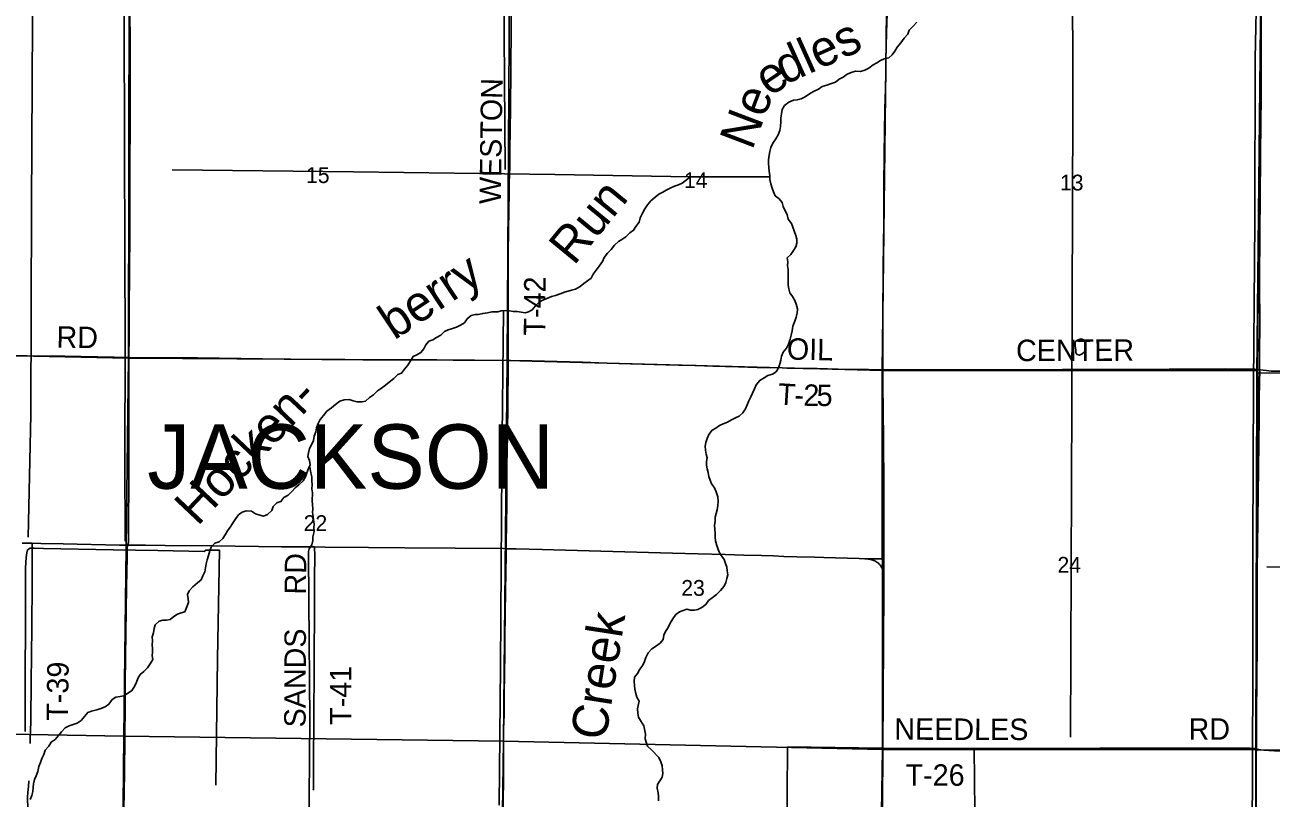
# Model space of a CAD drawing. Extents: x 1443599 to 1910620, y 1028088 to 1361369.
# Drawn here: x 1602903 to 1620320, y 1166514 to 1177322 of the extents above; entities that cross this region are included whole.
import ezdxf

# ---------------------------------------------------------------- set-up
doc = ezdxf.new("R2010")
doc.units = 0
for name, color, linetype in [('GM_X_Corporation', 7, 'Continuous'), ('GM_X_Major_River', 7, 'Continuous'), ('GM_X_Minor_Lake', 7, 'Continuous'), ('GM_X_Minor_River', 7, 'Continuous'), ('GM_X_Minor_River_Text', 7, 'Continuous'), ('GM_X_Section', 7, 'Continuous'), ('GM_X_Section_Text', 7, 'Continuous'), ('GM_X_State_Route', 7, 'Continuous'), ('GM_X_Township', 7, 'Continuous'), ('GM_X_Township_Road', 7, 'Continuous'), ('GM_X_Township_Road_Text', 7, 'Continuous'), ('GM_X_Township_Text', 7, 'Continuous')]:
    doc.layers.add(name, color=color, linetype=linetype)

msp = doc.modelspace()

# ---------------------------------------------------------------- linework, layer by layer
at = {"layer": 'GM_X_Corporation'}
msp.add_lwpolyline([(1612203, 1163290), (1612186, 1164632), (1612229, 1165932), (1613551, 1165906), (1613563, 1167228), (1614895, 1167213), (1616172, 1167209), (1616186, 1165894), (1617496, 1165888), (1617468, 1163258), (1616157, 1163269), (1616139, 1161941), (1615869, 1161944), (1615606, 1161945), (1615311, 1161944), (1615133, 1161948), (1615100, 1161952), (1615054, 1161937), (1614805, 1161936), (1613496, 1161954), (1613528, 1163273)], close=True, dxfattribs=at)
at = {"layer": 'GM_X_Major_River'}
msp.add_lwpolyline([(1603030, 1181660), (1602994, 1174802), (1602987, 1171872), (1602950, 1170162)], dxfattribs=at)
at = {"layer": 'GM_X_Minor_Lake'}
msp.add_line((1617729, 1172778), (1617730, 1172846), dxfattribs=at)
msp.add_lwpolyline([(1617730, 1172846), (1617733, 1172882), (1617700, 1172919), (1617665, 1172932), (1617622, 1172921), (1617584, 1172896), (1617584, 1172838), (1617590, 1172776), (1617591, 1172740), (1617609, 1172713), (1617642, 1172704), (1617679, 1172723), (1617712, 1172754), (1617729, 1172778)], dxfattribs=at)
at = {"layer": 'GM_X_Minor_River'}
for points in [[(1604287, 1183147), (1604303, 1183070), (1604307, 1183008), (1604307, 1182962), (1604298, 1182912), (1604302, 1182836), (1604299, 1182782), (1604300, 1180296), (1604296, 1178528), (1604292, 1177447), (1604295, 1175581), (1604304, 1172813), (1604297, 1171272), (1604304, 1170105)], [(1620127, 1181143), (1620119, 1177956), (1620099, 1176855), (1620093, 1174568), (1620075, 1172303), (1620065, 1170059), (1620066, 1168247), (1620057, 1165894), (1620065, 1164598)], [(1617542, 1180481), (1617548, 1176169), (1617537, 1172062), (1617517, 1167365)], [(1609613, 1175302), (1609598, 1177824)], [(1615368, 1177359), (1615317, 1177303), (1615263, 1177247), (1615242, 1177195), (1615192, 1177135), (1615147, 1177073), (1615095, 1177012), (1615062, 1176956), (1615026, 1176904), (1614976, 1176862), (1614912, 1176849), (1614859, 1176827), (1614809, 1176793), (1614757, 1176765), (1614698, 1176716), (1614642, 1176690), (1614580, 1176672), (1614514, 1176675), (1614452, 1176657), (1614396, 1176634), (1614339, 1176590), (1614285, 1176564)], [(1614285, 1176564), (1614231, 1176524), (1614162, 1176499), (1614110, 1176481), (1614048, 1176460), (1613994, 1176424), (1613933, 1176396), (1613883, 1176368), (1613809, 1176317), (1613750, 1176289), (1613698, 1176274), (1613644, 1176270), (1613580, 1176244), (1613521, 1176195), (1613487, 1176141), (1613479, 1176079), (1613470, 1176025), (1613468, 1175974), (1613463, 1175904), (1613453, 1175848), (1613431, 1175788), (1613396, 1175730), (1613358, 1175669), (1613329, 1175609), (1613313, 1175555), (1613306, 1175501), (1613294, 1175434), (1613296, 1175384), (1613301, 1175330), (1613305, 1175276), (1613312, 1175212), (1613316, 1175162), (1613326, 1175102), (1613345, 1175039), (1613365, 1174989), (1613388, 1174935), (1613444, 1174890), (1613486, 1174838), (1613503, 1174782), (1613527, 1174723), (1613555, 1174671), (1613572, 1174607), (1613616, 1174548), (1613634, 1174496), (1613657, 1174432), (1613679, 1174380), (1613690, 1174325), (1613692, 1174273), (1613678, 1174219), (1613645, 1174167), (1613607, 1174113), (1613556, 1174064), (1613564, 1174011), (1613560, 1173959), (1613571, 1173905), (1613571, 1173855), (1613569, 1173791), (1613570, 1173737), (1613570, 1173685), (1613579, 1173633), (1613593, 1173576), (1613631, 1173526), (1613662, 1173472), (1613684, 1173417), (1613702, 1173353), (1613695, 1173291), (1613681, 1173237), (1613662, 1173179), (1613638, 1173111), (1613627, 1173047), (1613611, 1172987), (1613597, 1172929), (1613576, 1172861), (1613548, 1172805), (1613503, 1172747), (1613477, 1172691), (1613466, 1172637), (1613456, 1172585), (1613435, 1172527), (1613403, 1172473), (1613353, 1172438), (1613287, 1172422), (1613236, 1172388), (1613174, 1172353), (1613125, 1172289), (1613099, 1172237), (1613071, 1172175), (1613048, 1172123), (1613022, 1172067), (1612999, 1172009), (1612975, 1171953), (1612939, 1171901), (1612886, 1171855), (1612834, 1171828), (1612778, 1171800), (1612721, 1171770), (1612663, 1171747), (1612613, 1171723), (1612561, 1171687), (1612508, 1171656), (1612464, 1171598)], [(1613313, 1175200), (1612199, 1175197), (1610309, 1175233), (1607496, 1175270), (1604960, 1175298)], [(1612199, 1175197), (1612147, 1175154), (1612088, 1175108), (1612038, 1175086), (1611982, 1175067), (1611922, 1175039), (1611867, 1175011), (1611817, 1174982), (1611763, 1174958), (1611712, 1174916), (1611650, 1174862), (1611606, 1174805), (1611569, 1174751), (1611535, 1174689), (1611500, 1174625), (1611486, 1174563), (1611443, 1174505), (1611411, 1174453), (1611357, 1174414), (1611300, 1174360), (1611248, 1174324), (1611198, 1174294), (1611141, 1174241), (1611097, 1174183), (1611044, 1174133), (1610998, 1174069), (1610977, 1174015), (1610931, 1173949), (1610886, 1173896), (1610844, 1173836), (1610819, 1173782), (1610715, 1173706), (1610662, 1173665), (1610596, 1173627), (1610544, 1173615), (1610494, 1173600), (1610442, 1173584), (1610383, 1173562), (1610319, 1173541), (1610263, 1173525), (1610199, 1173500), (1610141, 1173476), (1610090, 1173446), (1610038, 1173394), (1609993, 1173337), (1609943, 1173309), (1609893, 1173297), (1609837, 1173306), (1609783, 1173314), (1609729, 1173318), (1609675, 1173325), (1609621, 1173329), (1609561, 1173326), (1609511, 1173312), (1609429, 1173309), (1609370, 1173299), (1609302, 1173289), (1609244, 1173276), (1609194, 1173272), (1609142, 1173260), (1609086, 1173215), (1609045, 1173157), (1608991, 1173127), (1608933, 1173096), (1608878, 1173076), (1608818, 1173058), (1608766, 1173035), (1608714, 1172985), (1608657, 1172953), (1608603, 1172921), (1608549, 1172902), (1608504, 1172850), (1608476, 1172796), (1608438, 1172742), (1608379, 1172709), (1608329, 1172685), (1608291, 1172625), (1608254, 1172565), (1608208, 1172509), (1608167, 1172455), (1608115, 1172436), (1608061, 1172378), (1607992, 1172330), (1607942, 1172287), (1607887, 1172243), (1607831, 1172209), (1607773, 1172150), (1607720, 1172114), (1607664, 1172064), (1607612, 1172052), (1607546, 1172051), (1607490, 1172065), (1607434, 1172086), (1607366, 1172082), (1607303, 1172061), (1607245, 1172017), (1607189, 1171971), (1607124, 1171922), (1607076, 1171864), (1607027, 1171808), (1606999, 1171748)], [(1609593, 1173328), (1609569, 1171131), (1609549, 1168359), (1609531, 1166414)], [(1606999, 1171748), (1606980, 1171690), (1606968, 1171632), (1606944, 1171574), (1606937, 1171512), (1606911, 1171460), (1606882, 1171400), (1606866, 1171338), (1606859, 1171288), (1606881, 1171234), (1606891, 1171174), (1606868, 1171120), (1606842, 1171060), (1606823, 1171006), (1606791, 1170950), (1606733, 1170894), (1606682, 1170852), (1606632, 1170799), (1606583, 1170747), (1606523, 1170715), (1606481, 1170661), (1606424, 1170640), (1606372, 1170588), (1606352, 1170532), (1606295, 1170478), (1606239, 1170457), (1606187, 1170469), (1606125, 1170489), (1606071, 1170524), (1605995, 1170528), (1605939, 1170509), (1605889, 1170475), (1605850, 1170423), (1605814, 1170365), (1605773, 1170301), (1605735, 1170248), (1605700, 1170194), (1605670, 1170142), (1605618, 1170098), (1605557, 1170076), (1605507, 1170023), (1605489, 1169971), (1605468, 1169903), (1605452, 1169843), (1605435, 1169787), (1605425, 1169733), (1605416, 1169677), (1605390, 1169621), (1605364, 1169563), (1605313, 1169523), (1605251, 1169469), (1605198, 1169409), (1605176, 1169358), (1605184, 1169299), (1605191, 1169247), (1605167, 1169185), (1605136, 1169117), (1605086, 1169102), (1605036, 1169084), (1604986, 1169052), (1604933, 1169008), (1604883, 1169001), (1604829, 1169003), (1604777, 1168987), (1604722, 1168934), (1604710, 1168882), (1604698, 1168826), (1604683, 1168766), (1604687, 1168712), (1604682, 1168655), (1604686, 1168603), (1604684, 1168553), (1604679, 1168501), (1604689, 1168451), (1604654, 1168391), (1604618, 1168335), (1604566, 1168281), (1604515, 1168240), (1604481, 1168184), (1604460, 1168132), (1604434, 1168072), (1604397, 1168016), (1604335, 1167974), (1604283, 1167945), (1604233, 1167933), (1604171, 1167925), (1604120, 1167890), (1604076, 1167828), (1604023, 1167790), (1603965, 1167764), (1603907, 1167747), (1603833, 1167729), (1603781, 1167710), (1603734, 1167654), (1603688, 1167598), (1603631, 1167562), (1603579, 1167541), (1603521, 1167523), (1603465, 1167497), (1603414, 1167442), (1603370, 1167390)], [(1612464, 1171598), (1612437, 1171542), (1612419, 1171484), (1612411, 1171432), (1612414, 1171378), (1612424, 1171322), (1612437, 1171271), (1612429, 1171219), (1612427, 1171169), (1612440, 1171115), (1612452, 1171063), (1612460, 1171009), (1612481, 1170958), (1612501, 1170908), (1612543, 1170850), (1612566, 1170795), (1612588, 1170723), (1612591, 1170661), (1612589, 1170603), (1612576, 1170545), (1612564, 1170493), (1612552, 1170439), (1612549, 1170387), (1612543, 1170325), (1612544, 1170271), (1612552, 1170212), (1612548, 1170160), (1612555, 1170108), (1612569, 1170058), (1612587, 1170002), (1612608, 1169951), (1612638, 1169901), (1612676, 1169847), (1612693, 1169795), (1612715, 1169744), (1612719, 1169692), (1612728, 1169634), (1612714, 1169582), (1612701, 1169528), (1612677, 1169474), (1612624, 1169414), (1612568, 1169358), (1612510, 1169315), (1612459, 1169275), (1612419, 1169221), (1612366, 1169180), (1612310, 1169150), (1612260, 1169142), (1612204, 1169139), (1612152, 1169153), (1612102, 1169135), (1612052, 1169116), (1612001, 1169078), (1611959, 1169018), (1611922, 1168958), (1611892, 1168900), (1611857, 1168844), (1611833, 1168790), (1611823, 1168732), (1611780, 1168679), (1611716, 1168633), (1611666, 1168599), (1611613, 1168543), (1611583, 1168481), (1611562, 1168424), (1611540, 1168370), (1611495, 1168314), (1611463, 1168256), (1611424, 1168202), (1611420, 1168144), (1611424, 1168088), (1611429, 1168036), (1611443, 1167975), (1611456, 1167923), (1611488, 1167869), (1611474, 1167809), (1611463, 1167759), (1611469, 1167699), (1611480, 1167647), (1611506, 1167596), (1611552, 1167522), (1611575, 1167405), (1611572, 1167343), (1611588, 1167293), (1611606, 1167241), (1611661, 1167190)], [(1606878, 1171143), (1606888, 1171115), (1606900, 1171059), (1606914, 1171005), (1606913, 1170947), (1606919, 1170891), (1606912, 1170837), (1606920, 1170779), (1606919, 1170670), (1606923, 1170618), (1606926, 1170558), (1606920, 1170508), (1606932, 1170452), (1606937, 1170400), (1606947, 1170349), (1606942, 1170293), (1606944, 1170241), (1606926, 1170167), (1606925, 1170115), (1606911, 1170055), (1606876, 1169999), (1606865, 1169962), (1606868, 1169933)], [(1605569, 1166693), (1605594, 1168459), (1605623, 1169978), (1605429, 1169979), (1605408, 1169963), (1604758, 1169976), (1604137, 1169982), (1603162, 1170005), (1603036, 1170006), (1602978, 1170008), (1602940, 1169982), (1602928, 1169944), (1602921, 1169876), (1602912, 1169732), (1602904, 1167445)], [(1606868, 1169933), (1606873, 1169274), (1606883, 1167608), (1606868, 1165442), (1606846, 1163011), (1606831, 1162302)], [(1624397, 1169722), (1622726, 1169730), (1621124, 1169743), (1620259, 1169745)], [(1603370, 1167390), (1603325, 1167334), (1603271, 1167296), (1603235, 1167240), (1603184, 1167183), (1603166, 1167123), (1603141, 1167069), (1603121, 1167009), (1603095, 1166955), (1603082, 1166887), (1603060, 1166825), (1603037, 1166771), (1603021, 1166715), (1603018, 1166661), (1603014, 1166607), (1602997, 1166549), (1602977, 1166493)], [(1611661, 1167190), (1611761, 1167079), (1611790, 1167021), (1611808, 1166963), (1611813, 1166907), (1611817, 1166857), (1611809, 1166807), (1611744, 1166703), (1611740, 1166653), (1611755, 1166589), (1611757, 1166536), (1611758, 1166476)]]:
    msp.add_lwpolyline(points, dxfattribs=at)
at = {"layer": 'GM_X_Section'}
for points in [[(1599045, 1178044), (1604361, 1177953), (1604351, 1172663), (1599023, 1172776)], [(1604361, 1177953), (1609676, 1177878), (1609642, 1172633), (1604351, 1172663)], [(1609676, 1177878), (1614951, 1177902), (1614885, 1172491), (1609642, 1172633)], [(1614951, 1177902), (1620177, 1177794), (1620132, 1172489), (1614885, 1172491)], [(1620177, 1177794), (1625515, 1177701), (1625516, 1172427), (1620134, 1172459), (1620132, 1172489)], [(1599023, 1172776), (1604351, 1172663), (1604284, 1167377), (1598994, 1167470)], [(1604351, 1172663), (1609642, 1172633), (1609591, 1167310), (1604284, 1167377)], [(1609642, 1172633), (1614885, 1172491), (1614888, 1167193), (1609591, 1167310)], [(1614885, 1172491), (1620132, 1172489), (1620134, 1172459), (1620106, 1167188), (1614888, 1167193)], [(1625516, 1172427), (1625443, 1167139), (1620106, 1167188), (1620134, 1172459)], [(1598994, 1167470), (1604284, 1167377), (1604233, 1162084), (1598939, 1162169)], [(1604284, 1167377), (1609591, 1167310), (1609516, 1162008), (1604233, 1162084)], [(1609591, 1167310), (1614888, 1167193), (1614806, 1161939), (1609516, 1162008)], [(1614888, 1167193), (1620106, 1167188), (1620097, 1161938), (1614806, 1161939)], [(1625443, 1167139), (1625406, 1161872), (1620097, 1161938), (1620106, 1167188)]]:
    msp.add_lwpolyline(points, close=True, dxfattribs=at)
at = {"layer": 'GM_X_State_Route'}
for points in [[(1614907, 1169676), (1614910, 1169833), (1614910, 1169857), (1614909, 1169932), (1614910, 1170194), (1614908, 1170867), (1614904, 1171540), (1614899, 1171917), (1614894, 1172294), (1614894, 1172360), (1614894, 1172502), (1614893, 1172787), (1614893, 1173213), (1614900, 1173935), (1614906, 1174559), (1614909, 1175084), (1614914, 1175510), (1614919, 1175822), (1614924, 1176150), (1614930, 1176429), (1614934, 1176609), (1614938, 1176823), (1614947, 1177216), (1614953, 1177479)], [(1602863, 1170079), (1603005, 1170076), (1603126, 1170074), (1603437, 1170067), (1604225, 1170051), (1604338, 1170050), (1604586, 1170047), (1604865, 1170043), (1605521, 1170038), (1606489, 1170028), (1606867, 1170024), (1606952, 1170024), (1607097, 1170022), (1607704, 1170017), (1608212, 1170013), (1608918, 1170007), (1609591, 1170001), (1609627, 1170000), (1609771, 1169997), (1610132, 1169987), (1610952, 1169966), (1611953, 1169938), (1612314, 1169928), (1612691, 1169917), (1612953, 1169909), (1613200, 1169904), (1613364, 1169899), (1613511, 1169893), (1613692, 1169888), (1613938, 1169881), (1614069, 1169877), (1614561, 1169863), (1614642, 1169859), (1614672, 1169856), (1614691, 1169854), (1614723, 1169849), (1614754, 1169840), (1614769, 1169835), (1614784, 1169828), (1614798, 1169821), (1614812, 1169812), (1614825, 1169803), (1614837, 1169792), (1614848, 1169781), (1614859, 1169769), (1614868, 1169756), (1614877, 1169743), (1614884, 1169728), (1614892, 1169712), (1614898, 1169699), (1614907, 1169676)], [(1614672, 1169856), (1614741, 1169857), (1614801, 1169858), (1614876, 1169857), (1614910, 1169857)], [(1614907, 1169676), (1614908, 1169594), (1614908, 1169511), (1614908, 1169429), (1614904, 1168689), (1614895, 1167213)], [(1614895, 1167213), (1614892, 1167089), (1614892, 1166974), (1614888, 1166642)], [(1614888, 1166642), (1614883, 1166138), (1614879, 1165794), (1614876, 1165614), (1614877, 1165532), (1614876, 1165450), (1614876, 1165384), (1614876, 1165351), (1614876, 1165285)]]:
    msp.add_lwpolyline(points, dxfattribs=at)
at = {"layer": 'GM_X_Township'}
for points in [[(1588095, 1164852), (1588100, 1167517), (1588143, 1170151), (1588117, 1172813), (1588152, 1178106), (1588186, 1183430), (1588234, 1188703), (1593706, 1188658), (1598949, 1188592), (1599097, 1188589), (1604278, 1188533), (1609578, 1188508), (1614887, 1188433), (1617864, 1188439), (1620237, 1188424), (1620230, 1185626), (1620213, 1183050), (1620194, 1180346), (1620177, 1177790), (1620123, 1172454), (1620109, 1167154), (1620106, 1164621)], [(1635965, 1156490), (1631322, 1156526), (1630660, 1156530), (1630464, 1156532), (1625342, 1156563), (1625188, 1156564), (1622574, 1156580), (1620027, 1156604), (1620071, 1159262), (1620081, 1161924), (1620105, 1164447), (1620106, 1164621), (1620109, 1167154), (1620123, 1172454), (1620177, 1177790), (1620194, 1180346), (1620213, 1183050), (1620230, 1185626), (1620237, 1188424), (1622993, 1188324), (1625518, 1188234), (1625691, 1188229), (1630892, 1188083), (1636189, 1188034)]]:
    msp.add_lwpolyline(points, dxfattribs=at)
at = {"layer": 'GM_X_Township_Road'}
for points in [[(1604357, 1172672), (1604361, 1172977), (1604361, 1173239), (1604365, 1173978), (1604367, 1174306), (1604371, 1175323), (1604373, 1175980), (1604373, 1176390), (1604372, 1176948), (1604370, 1177654), (1604371, 1177916), (1604372, 1177970)], [(1609656, 1172632), (1609657, 1172816), (1609658, 1173127), (1609657, 1173341), (1609659, 1173669), (1609659, 1174145), (1609668, 1174736), (1609669, 1174966), (1609673, 1175113), (1609680, 1175343), (1609681, 1175573), (1609688, 1176147), (1609698, 1177280), (1609702, 1177756), (1609702, 1177881)], [(1620160, 1172502), (1620159, 1172532), (1620159, 1172611), (1620159, 1172841), (1620161, 1173038), (1620163, 1173153), (1620161, 1173300), (1620158, 1173547), (1620158, 1173908), (1620163, 1174252), (1620163, 1174400), (1620173, 1175467), (1620176, 1175992), (1620181, 1176271), (1620183, 1176481), (1620180, 1176842), (1620181, 1177219), (1620183, 1177482), (1620185, 1177728), (1620188, 1177818)], [(1601690, 1172721), (1601704, 1172721), (1601966, 1172712), (1602606, 1172698), (1602934, 1172694), (1603459, 1172690), (1604148, 1172676), (1604329, 1172673), (1604357, 1172672)], [(1604338, 1170050), (1604340, 1170057), (1604346, 1170073), (1604350, 1170088), (1604351, 1170154), (1604353, 1171122), (1604355, 1171680), (1604356, 1172337), (1604357, 1172648), (1604357, 1172672)], [(1604357, 1172672), (1604559, 1172668), (1604788, 1172667), (1605100, 1172668), (1605313, 1172666), (1605921, 1172659), (1606528, 1172651), (1607053, 1172647), (1607627, 1172642), (1608366, 1172640), (1608661, 1172641), (1609186, 1172637), (1609656, 1172632)], [(1609627, 1170000), (1609628, 1170026), (1609628, 1170108), (1609632, 1170305), (1609636, 1170666), (1609640, 1171158), (1609646, 1171585), (1609655, 1172504), (1609656, 1172632)], [(1609656, 1172632), (1609695, 1172631), (1609990, 1172626), (1610695, 1172607), (1611040, 1172594), (1611860, 1172572), (1612040, 1172567), (1612286, 1172560), (1612516, 1172554), (1612696, 1172548), (1612877, 1172544), (1613139, 1172535), (1613320, 1172530)], [(1613485, 1172527), (1613551, 1172523), (1613779, 1172519), (1613975, 1172517), (1614269, 1172511), (1614693, 1172505), (1614894, 1172502)], [(1614894, 1172502), (1614926, 1172502), (1614942, 1172502), (1615254, 1172499), (1615664, 1172500), (1615993, 1172500), (1616567, 1172500), (1617404, 1172504), (1617601, 1172503), (1617765, 1172504), (1618421, 1172507), (1618897, 1172510), (1619439, 1172512), (1619685, 1172513), (1620013, 1172512), (1620095, 1172509), (1620160, 1172502), (1620160, 1172502)], [(1620115, 1167199), (1620115, 1167264), (1620117, 1167461), (1620118, 1167658), (1620121, 1168199), (1620124, 1168643), (1620125, 1169086), (1620127, 1169693), (1620135, 1170399), (1620140, 1170760), (1620144, 1171121), (1620152, 1171827), (1620156, 1172073), (1620160, 1172352), (1620161, 1172467), (1620160, 1172502)], [(1620160, 1172502), (1620208, 1172495), (1620257, 1172489), (1620323, 1172484), (1620405, 1172481), (1620602, 1172480), (1620897, 1172477), (1621127, 1172476), (1621734, 1172473), (1622735, 1172467), (1623244, 1172461), (1623523, 1172458), (1623900, 1172454), (1624524, 1172448), (1625164, 1172436), (1625500, 1172433)], [(1602977, 1167275), (1602978, 1167324), (1602984, 1167587), (1602989, 1168161), (1602994, 1168488), (1602997, 1168931), (1603002, 1169489), (1603005, 1170046), (1603005, 1170076)], [(1604273, 1164745), (1604272, 1164939), (1604277, 1165415), (1604280, 1165743), (1604287, 1166367), (1604291, 1166597), (1604294, 1166876), (1604296, 1167007), (1604299, 1167220), (1604300, 1167401), (1604303, 1167762), (1604305, 1168123), (1604307, 1168484), (1604323, 1169468), (1604330, 1169878), (1604330, 1169977), (1604331, 1170010), (1604332, 1170026), (1604335, 1170042), (1604338, 1170050)], [(1606933, 1166624), (1606934, 1166640), (1606936, 1166936), (1606942, 1167709), (1606942, 1167873), (1606944, 1168087), (1606944, 1168350), (1606945, 1168663), (1606948, 1168959), (1606948, 1169238), (1606950, 1169567), (1606953, 1169929), (1606952, 1169994), (1606952, 1170024)], [(1609568, 1164678), (1609572, 1164922), (1609575, 1165152), (1609580, 1165595), (1609582, 1165906), (1609583, 1166005), (1609583, 1166087), (1609583, 1166202), (1609585, 1166415), (1609590, 1166825), (1609594, 1167252), (1609594, 1167482), (1609599, 1167679), (1609602, 1167909), (1609606, 1168302), (1609609, 1168483), (1609612, 1168844), (1609613, 1168992), (1609614, 1169107), (1609624, 1169681), (1609627, 1169894), (1609627, 1170000)], [(1614895, 1167213), (1615161, 1167208), (1615623, 1167208), (1616084, 1167209), (1616172, 1167209)], [(1616172, 1167209), (1617124, 1167208), (1617435, 1167209), (1617927, 1167210), (1618189, 1167211), (1618664, 1167211), (1619205, 1167210), (1619598, 1167212), (1619877, 1167213), (1620024, 1167210), (1620085, 1167205), (1620115, 1167199)], [(1620115, 1164652), (1620113, 1164753), (1620113, 1164851), (1620112, 1165262), (1620110, 1165491), (1620108, 1165820), (1620108, 1166148), (1620110, 1166591), (1620111, 1166788), (1620114, 1167133), (1620115, 1167199)], [(1620115, 1167199), (1620147, 1167193), (1620178, 1167188), (1620221, 1167182), (1620287, 1167177), (1620369, 1167174), (1621633, 1167164), (1622141, 1167162), (1622421, 1167161), (1622568, 1167161), (1622732, 1167160), (1623258, 1167157), (1623684, 1167153), (1624062, 1167153), (1624456, 1167150), (1625145, 1167147), (1625342, 1167145), (1625429, 1167143)], [(1602938, 1164761), (1602933, 1164790), (1602930, 1164814), (1602928, 1164841), (1602929, 1165208), (1602933, 1165455), (1602934, 1165703), (1602939, 1166147), (1602942, 1166312), (1602942, 1166411), (1602938, 1166477), (1602939, 1166526), (1602944, 1166592), (1602952, 1166674), (1602956, 1166756)]]:
    msp.add_lwpolyline(points, dxfattribs=at)

# ---------------------------------------------------------------- texts
at = {"layer": 'GM_X_Minor_River_Text'}
for s, height, rotation, p in [('dles', 500.3, 24.1822, (1613519, 1176480)), ('e', 500, 34.1819, (1613313, 1176310)), ('Ne', 500.3, 69.1829, (1613067, 1175560)), ('Run', 500.2, 50.6286, (1610575, 1173947)), ('berry', 500.2, 33.6247, (1608064, 1172908)), ('Hocken-', 500.2, 46.6274, (1605314, 1170305)), ('Creek', 500.2, 81.116, (1611020, 1167307))]:
    msp.add_text(s, height=height, rotation=rotation, dxfattribs=at).set_placement(p)
at = {"layer": 'GM_X_Section_Text'}
for s, p in [('15', (1606832, 1175112)), ('14', (1612114, 1175041)), ('13', (1617370, 1175008)), ('22', (1606799, 1170247)), ('24', (1617335, 1169664)), ('23', (1612077, 1169341))]:
    msp.add_text(s, height=221, rotation=0, dxfattribs=at).set_placement(p)
at = {"layer": 'GM_X_Township_Road_Text'}
for s, rotation, p in [('WESTON', 89.174, (1609554, 1174816)), ('T-42', 89.6487, (1610175, 1172979)), ('RD', 359.0147, (1603342, 1172811)), ('OIL', 358.7649, (1613550, 1172644)), ('CENTER', 0.1723, (1616756, 1172622)), ('T', 356.4964, (1613419, 1172015)), ('2', 359.1043, (1613781, 1171998)), ('5', 359.2045, (1613967, 1171996)), ('-', 358.86, (1613657, 1172001)), ('RD', 89.5114, (1606831, 1169358)), ('SANDS', 89.7914, (1606826, 1167501)), ('T-39', 89.2957, (1603505, 1167594)), ('T-41', 90, (1607465, 1167537)), ('NEEDLES', 359.8467, (1615055, 1167329)), ('RD', 0, (1619167, 1167329)), ('T-26', 0, (1615212, 1166686))]:
    msp.add_text(s, height=300, rotation=rotation, dxfattribs=at).set_placement(p)
at = {"layer": 'GM_X_Township_Text'}
msp.add_text('JACKSON', height=900, rotation=0, dxfattribs=at).set_placement((1604612, 1170838))

doc.saveas('drawing.dxf')
